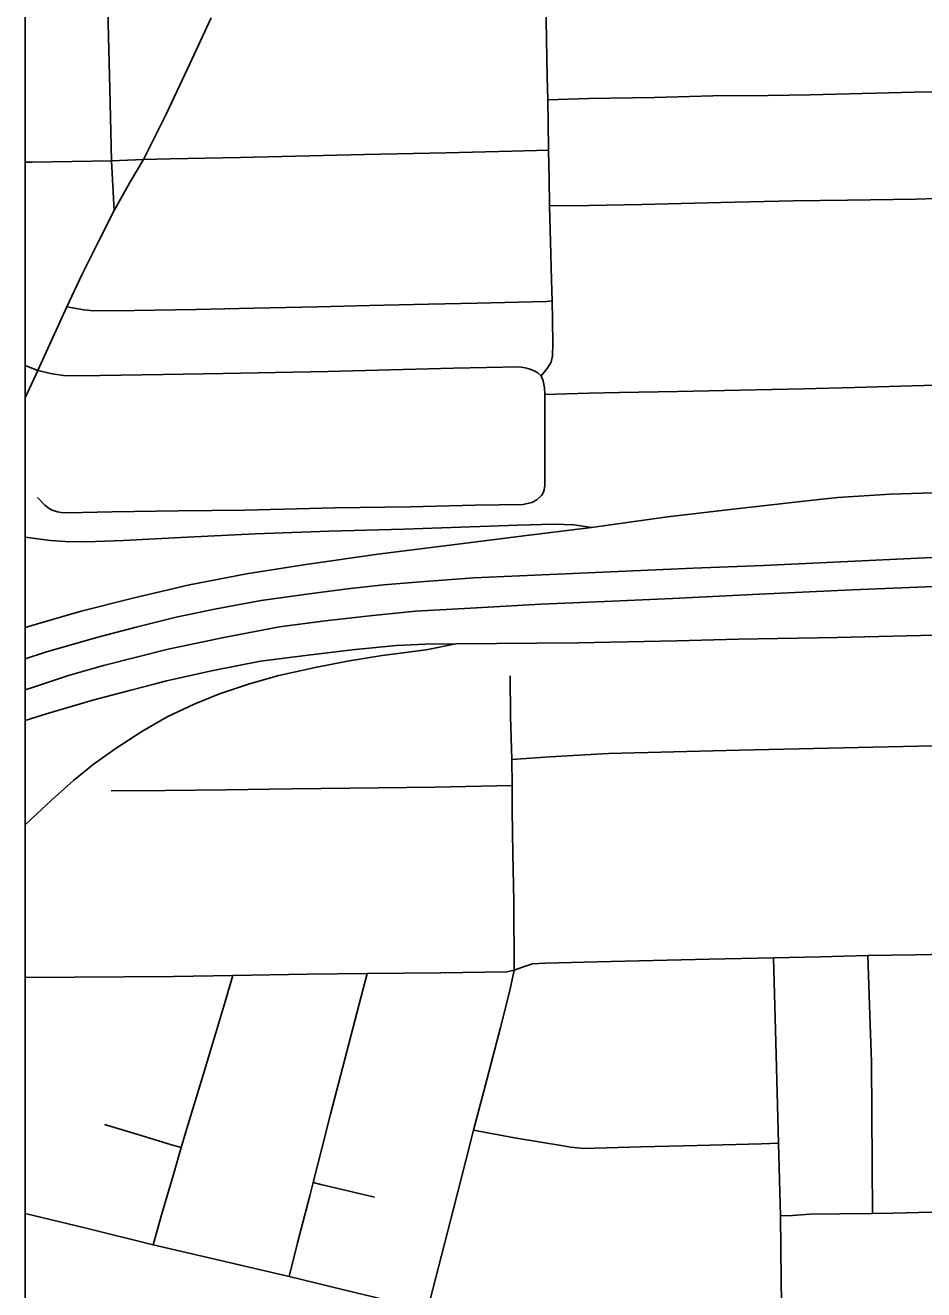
# Model space of a CAD drawing. Extents: x -59 to 82, y -3 to 49.
# Drawn here: x -15.0786 to -14.7849, y 34.3441 to 34.7577 of the extents above; entities that cross this region are included whole.
import ezdxf

# ---------------------------------------------------------------- set-up
doc = ezdxf.new("R2010")
doc.units = 0
for name, color, linetype in [('GM_X_City_Street', 7, 'Continuous'), ('GM_X_Corporation', 7, 'Continuous'), ('GM_X_County_Road', 7, 'Continuous'), ('GM_X_Interchange_Ramps', 7, 'Continuous'), ('GM_X_Interstate_Route', 7, 'Continuous'), ('SH_Data', 7, 'Continuous')]:
    doc.layers.add(name, color=color, linetype=linetype)

msp = doc.modelspace()

# ---------------------------------------------------------------- linework, layer by layer
at = {"layer": 'GM_X_City_Street'}
msp.add_line((-14.9194, 34.50903), (-14.91951, 34.51754), dxfattribs=at)
for points in [[(-14.90992, 34.64298), (-14.90795, 34.64539), (-14.90671, 34.64751), (-14.90629, 34.64951), (-14.90618, 34.65346), (-14.90626, 34.6613), (-14.90641, 34.6675), (-14.90658, 34.67431), (-14.9069, 34.68699), (-14.90719, 34.69865), (-14.90736, 34.70761), (-14.90753, 34.7168), (-14.90766, 34.72587), (-14.90777, 34.7333), (-14.90805, 34.74083), (-14.90855, 34.77178)], [(-14.90777, 34.7333), (-14.89439, 34.73369), (-14.87291, 34.73409), (-14.85384, 34.73458), (-14.83572, 34.73469), (-14.82207, 34.73495), (-14.78797, 34.73578), (-14.74729, 34.73649), (-14.7325, 34.73678), (-14.71515, 34.73712), (-14.66308, 34.73812), (-14.63309, 34.7387), (-14.60808, 34.73914), (-14.57701, 34.74032)], [(-15.03991, 34.71376), (-15.03123, 34.71395), (-15.00823, 34.71442), (-14.96769, 34.71538), (-14.9411, 34.71601), (-14.91944, 34.71652), (-14.90753, 34.7168)], [(-14.90719, 34.69865), (-14.89441, 34.69878), (-14.87707, 34.69903), (-14.85118, 34.69968), (-14.82758, 34.70024), (-14.8098, 34.70046), (-14.78743, 34.70084), (-14.76165, 34.70162), (-14.74665, 34.70206), (-14.73076, 34.70232), (-14.70769, 34.70282), (-14.68391, 34.70347), (-14.66709, 34.70362), (-14.64542, 34.70415), (-14.62484, 34.70455), (-14.60125, 34.70513), (-14.57756, 34.70565), (-14.57578, 34.70569), (-14.56123, 34.70612), (-14.54892, 34.70636), (-14.53429, 34.70663), (-14.51267, 34.70725), (-14.50485, 34.70737)], [(-15.06504, 34.66556), (-15.05949, 34.66464), (-15.05616, 34.66427), (-15.04292, 34.66438), (-15.02284, 34.66475), (-15.00389, 34.66514), (-14.98299, 34.66559), (-14.96609, 34.66605), (-14.94679, 34.66651), (-14.93083, 34.66681), (-14.91287, 34.66725), (-14.90813, 34.66732), (-14.90641, 34.6675)], [(-15.07858, 34.64642), (-15.07451, 34.64479), (-15.06984, 34.64365), (-15.06531, 34.643), (-15.05412, 34.64316), (-15.0335, 34.64347), (-15.01396, 34.64379), (-14.97966, 34.64446), (-14.93859, 34.6455), (-14.91705, 34.64592), (-14.91519, 34.64568), (-14.91427, 34.64546), (-14.91337, 34.64514), (-14.91222, 34.64466), (-14.9111, 34.64403), (-14.90992, 34.64298)], [(-14.90872, 34.63696), (-14.89443, 34.63731), (-14.88434, 34.63752), (-14.86536, 34.6379), (-14.84493, 34.63835), (-14.82419, 34.63876), (-14.80758, 34.63915), (-14.78493, 34.63987), (-14.76102, 34.64018), (-14.74513, 34.64055), (-14.71324, 34.64118), (-14.68841, 34.64176), (-14.66923, 34.64234), (-14.63681, 34.64298), (-14.60568, 34.6436), (-14.57416, 34.6443), (-14.55982, 34.64464), (-14.54823, 34.64493)], [(-14.90872, 34.63696), (-14.90887, 34.63906), (-14.90936, 34.64137), (-14.90992, 34.64298)], [(-14.91141, 34.60244), (-14.90985, 34.60389), (-14.90928, 34.60474), (-14.90893, 34.6057), (-14.9088, 34.60717), (-14.90872, 34.63696)], [(-15.0746, 34.60318), (-15.07222, 34.60069), (-15.07081, 34.5996), (-15.06976, 34.59904), (-15.06807, 34.59848), (-15.06689, 34.5983), (-15.06476, 34.59822), (-15.05015, 34.59849), (-15.02851, 34.59881), (-15.0068, 34.59913), (-14.97732, 34.59979), (-14.95281, 34.60019), (-14.93152, 34.60072), (-14.91589, 34.60098), (-14.91492, 34.60112), (-14.91396, 34.60135), (-14.91301, 34.60164), (-14.91141, 34.60244)], [(-14.91951, 34.51754), (-14.91999, 34.5316), (-14.92006, 34.54485)], [(-14.91951, 34.51754), (-14.90708, 34.51836), (-14.88791, 34.51944), (-14.84525, 34.52062), (-14.80149, 34.52161), (-14.76197, 34.52246), (-14.74231, 34.52289), (-14.71667, 34.52339), (-14.66774, 34.52436), (-14.62865, 34.52525), (-14.60503, 34.52579), (-14.59392, 34.52602), (-14.58355, 34.52623), (-14.5707, 34.52649), (-14.55419, 34.52688), (-14.53133, 34.52742), (-14.5074, 34.52795), (-14.48729, 34.52839), (-14.45553, 34.52909), (-14.43634, 34.52952), (-14.42774, 34.53008)], [(-15.0505, 34.50728), (-15.03284, 34.50742), (-15.01306, 34.50759), (-14.99141, 34.50794), (-14.97241, 34.5081), (-14.94477, 34.50851), (-14.9194, 34.50903)], [(-14.94714, 34.33747), (-14.94451, 34.34771), (-14.93863, 34.3706), (-14.93447, 34.38678), (-14.93204, 34.39626), (-14.92776, 34.41277), (-14.92328, 34.42982), (-14.9202, 34.44197), (-14.91875, 34.44858), (-14.91888, 34.47114), (-14.91924, 34.48664), (-14.91944, 34.50086), (-14.9194, 34.50903)], [(-15.07858, 34.44618), (-15.03009, 34.44657), (-15.0108, 34.44689), (-14.98649, 34.44727), (-14.96681, 34.44748), (-14.94279, 34.44771), (-14.92114, 34.44805), (-14.91875, 34.44858), (-14.91608, 34.4496), (-14.91283, 34.45068), (-14.90856, 34.45094), (-14.89169, 34.45135), (-14.85505, 34.45219), (-14.83402, 34.45266), (-14.81862, 34.45302), (-14.80315, 34.45338), (-14.78768, 34.45367), (-14.77212, 34.45396)], [(-14.82883, 34.24041), (-14.82944, 34.26599), (-14.82996, 34.28338), (-14.83031, 34.297), (-14.83078, 34.31409), (-14.83128, 34.3325), (-14.83147, 34.34721), (-14.83175, 34.36823), (-14.83208, 34.38004), (-14.83242, 34.39204), (-14.83329, 34.42498), (-14.83402, 34.45266)], [(-14.80167, 34.36906), (-14.80179, 34.38527), (-14.80202, 34.41853), (-14.80262, 34.43713), (-14.80315, 34.45338)], [(-15.03683, 34.35877), (-15.03394, 34.36887), (-15.02991, 34.38255), (-15.02761, 34.39058), (-15.02613, 34.39574), (-15.02037, 34.41466), (-15.01634, 34.42815), (-15.01369, 34.43683), (-15.0108, 34.44689)], [(-14.99229, 34.34841), (-14.98963, 34.35946), (-14.98561, 34.37483), (-14.98451, 34.37916), (-14.9817, 34.39025), (-14.97887, 34.4015), (-14.97428, 34.41902), (-14.97009, 34.43499), (-14.96681, 34.44748)], [(-15.05273, 34.39816), (-15.04213, 34.39496), (-15.03077, 34.39153), (-15.02761, 34.39058)], [(-14.93204, 34.39626), (-14.91873, 34.39383), (-14.9028, 34.39117), (-14.90039, 34.39074), (-14.89915, 34.39057), (-14.89609, 34.39029), (-14.87742, 34.39083), (-14.85896, 34.39129), (-14.83799, 34.39187), (-14.83242, 34.39204)], [(-14.98451, 34.37916), (-14.98203, 34.37856), (-14.97313, 34.3764), (-14.96446, 34.37432)], [(-15.07858, 34.36904), (-15.05874, 34.36421), (-15.03683, 34.35877), (-15.01523, 34.35374), (-14.99229, 34.34841), (-14.97048, 34.34312), (-14.94714, 34.33747)], [(-14.83175, 34.36823), (-14.82778, 34.36841), (-14.82219, 34.36879), (-14.81231, 34.3689), (-14.80167, 34.36906), (-14.79489, 34.36916), (-14.77405, 34.36963), (-14.76987, 34.36957)]]:
    msp.add_lwpolyline(points, dxfattribs=at)
at = {"layer": 'GM_X_Corporation'}
msp.add_lwpolyline([(-8.27858, 35.34818), (-15.07858, 35.34818), (-15.07858, 31.99778), (-14.87561, 32.00296), (-14.0925, 32.03375), (-13.59611, 32.05147), (-13.53526, 32.05391), (-13.47457, 32.07428), (-13.3549, 32.12151), (-13.20616, 32.17855), (-13.3241, 32.24616), (-13.185, 32.29141), (-13.20067, 32.94977), (-12.62372, 32.95853)], dxfattribs=at)
at = {"layer": 'GM_X_County_Road'}
msp.add_line((-15.04959, 34.6971), (-15.05037, 34.71339), dxfattribs=at)
for points in [[(-15.05037, 34.71339), (-15.05063, 34.72281), (-15.05099, 34.73685), (-15.05178, 34.77116)], [(-15.04959, 34.6971), (-15.0444, 34.7063), (-15.03991, 34.71376), (-15.03239, 34.72882), (-15.02483, 34.74502), (-15.01783, 34.76011)], [(-15.03991, 34.71376), (-15.05037, 34.71339), (-15.0763, 34.71291), (-15.07858, 34.71286)], [(-15.07858, 34.63583), (-15.07451, 34.64479), (-15.0696, 34.65555), (-15.06504, 34.66556), (-15.05998, 34.67626), (-15.05455, 34.68715), (-15.04959, 34.6971)]]:
    msp.add_lwpolyline(points, dxfattribs=at)
at = {"layer": 'GM_X_Interchange_Ramps'}
msp.add_line((-14.89349, 34.59344), (-14.89639, 34.59387), dxfattribs=at)
for points in [[(-14.6264, 34.60712), (-14.63592, 34.60705), (-14.65341, 34.60737), (-14.67895, 34.60705), (-14.70113, 34.60657), (-14.72306, 34.60604), (-14.7433, 34.60565), (-14.7602, 34.60527), (-14.77845, 34.60485), (-14.79587, 34.60433), (-14.81303, 34.60322), (-14.82211, 34.60227), (-14.84721, 34.59941), (-14.86866, 34.59685), (-14.89349, 34.59344)], [(-14.89639, 34.59387), (-14.89928, 34.59431), (-14.90594, 34.59452), (-14.91763, 34.59421), (-14.95485, 34.59291), (-14.97929, 34.59222), (-15.00348, 34.59131), (-15.02775, 34.59016), (-15.04653, 34.58919), (-15.05567, 34.58879), (-15.06068, 34.58872), (-15.06553, 34.58888), (-15.0703, 34.58919), (-15.0746, 34.58966), (-15.07858, 34.59024)], [(-14.89349, 34.59344), (-14.91655, 34.59061), (-14.93805, 34.58783), (-14.96334, 34.58473), (-14.98686, 34.58136), (-15.00625, 34.57825), (-15.02488, 34.57463), (-15.04298, 34.57045), (-15.06029, 34.56599), (-15.07302, 34.56237), (-15.07858, 34.56069)], [(-15.03691, 34.54208), (-15.03239, 34.54324), (-15.01719, 34.54666), (-15.00172, 34.54964), (-14.98701, 34.55159), (-14.97169, 34.55341), (-14.95739, 34.55477), (-14.94775, 34.55528), (-14.93789, 34.5554), (-14.89794, 34.55564), (-14.86563, 34.55638), (-14.84543, 34.55687), (-14.81324, 34.55747), (-14.77687, 34.55835), (-14.74592, 34.55902), (-14.71436, 34.55971), (-14.69575, 34.56014), (-14.67459, 34.56055), (-14.65296, 34.56118), (-14.64025, 34.56183)], [(-15.07858, 34.4962), (-15.07669, 34.49801), (-15.07007, 34.50423), (-15.06279, 34.51064), (-15.05638, 34.51594), (-15.04926, 34.52103), (-15.04048, 34.52673), (-15.03224, 34.53153), (-15.02338, 34.53566), (-15.01516, 34.53897), (-15.00529, 34.5423), (-14.99575, 34.54499), (-14.98333, 34.54773), (-14.9733, 34.54972), (-14.96195, 34.55156), (-14.9475, 34.55343), (-14.93789, 34.5554)], [(-15.07858, 34.53023), (-15.07132, 34.53257), (-15.05652, 34.53689), (-15.04413, 34.54022), (-15.03691, 34.54208)]]:
    msp.add_lwpolyline(points, dxfattribs=at)
at = {"layer": 'GM_X_Interstate_Route'}
for points in [[(-15.07858, 34.55046), (-15.07203, 34.55261), (-15.06476, 34.5547), (-15.0544, 34.55766), (-15.04232, 34.56086), (-15.02924, 34.56407), (-15.01679, 34.56666), (-15.00151, 34.56949), (-14.98585, 34.57176), (-14.97327, 34.57332), (-14.96155, 34.57468), (-14.94799, 34.57578), (-14.93196, 34.5769), (-14.90216, 34.5783), (-14.88233, 34.57911), (-14.86032, 34.58006), (-14.83729, 34.58103), (-14.81198, 34.58223), (-14.78684, 34.58343), (-14.75661, 34.58481)], [(-15.07858, 34.54029), (-15.0759, 34.5412), (-15.06443, 34.54496), (-15.05297, 34.54823), (-15.04221, 34.55095), (-15.03185, 34.55358), (-15.01367, 34.55746), (-14.99545, 34.56093), (-14.98052, 34.56285), (-14.96495, 34.56464), (-14.95106, 34.56602), (-14.93306, 34.56702), (-14.91006, 34.56833), (-14.88664, 34.56933), (-14.86707, 34.57018), (-14.84088, 34.57144), (-14.80833, 34.57301), (-14.75728, 34.57512)]]:
    msp.add_lwpolyline(points, dxfattribs=at)
at = {"layer": 'SH_Data'}
msp.add_lwpolyline([(-15.07858, 28.54818), (-8.27858, 28.54818), (-8.27858, 35.34818), (-15.07858, 35.34818)], close=True, dxfattribs=at)

doc.saveas('drawing.dxf')
